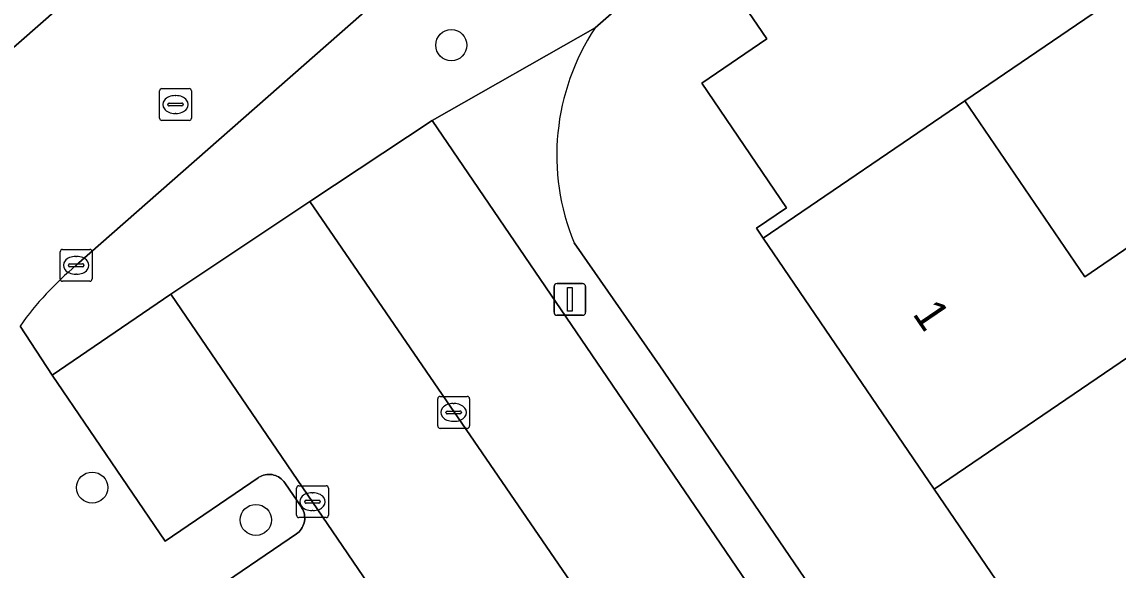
# Model space of a CAD drawing. Extents: x 157445 to 158888, y 383061 to 384688.
# Drawn here: x 158329.45 to 158363.84, y 383812.93 to 383830.13 of the extents above; entities that cross this region are included whole.
import ezdxf

# ---------------------------------------------------------------- set-up
doc = ezdxf.new("R2010")
doc.units = 0
for name, color, linetype in [('IMGEO_Boom', 7, 'Continuous'), ('IMGEO_Erf', 7, 'Continuous'), ('IMGEO_Kolk', 7, 'Continuous'), ('IMGEO_Lichtmast', 7, 'Continuous'), ('IMGEO_Pand', 7, 'Continuous'), ('IMGEO_Pand_nummerreeks', 7, 'Continuous'), ('IMGEO_Parkeervlak_open', 7, 'Continuous'), ('IMGEO_Rijbaan_lokaal_open', 7, 'Continuous'), ('IMGEO_Rioolput', 7, 'Continuous'), ('IMGEO_Voetpad_open', 7, 'Continuous')]:
    doc.layers.add(name, color=color, linetype=linetype)

msp = doc.modelspace()

# ---------------------------------------------------------------- linework, layer by layer
at = {"layer": 'IMGEO_Boom'}
for centre in [(158342.92, 383829.397), (158331.654, 383815.516), (158336.79, 383814.502)]:
    msp.add_circle(centre, 0.489, dxfattribs=at)
at = {"layer": 'IMGEO_Erf'}
for points in [[(158400.693, 383871.547), (158399.723, 383872.682), (158397.948, 383874.586), (158366.908, 383846.966), (158347.432, 383829.94)], [(158346.774, 383823.199), (158349.461, 383819.336), (158359.947, 383803.95), (158364.035, 383806.705), (158358.068, 383815.465), (158352.7, 383823.345), (158352.491, 383823.652), (158353.44, 383824.299), (158350.779, 383828.205), (158352.82, 383829.595), (158351.374, 383831.717), (158362.535, 383839.319), (158361.605, 383840.673), (158364.117, 383842.394), (158364.471, 383842.637), (158365.851, 383841.059), (158400.693, 383871.547)]]:
    msp.add_lwpolyline(points, dxfattribs=at)
msp.add_lwpolyline([(158373.278, 383813.659), (158374.02, 383818.276), (158370.612, 383822.31), (158371.74, 383823.339), (158365.282, 383830.709), (158364.789, 383831.579), (158359.025, 383827.653), (158362.79, 383822.126), (158365.444, 383823.935), (158367.047, 383821.581), (158364.391, 383819.772), (158368.477, 383813.775), (158371.138, 383815.587), (158372.735, 383813.242)], close=True, dxfattribs=at)
msp.add_arc((158353.462, 383825.949), 7.232, 146.5014, 202.3484, dxfattribs=at)
at = {"layer": 'IMGEO_Kolk'}
for p, q in [((158330.652, 383822.065), (158330.652, 383822.917)), ((158330.727, 383822.991), (158331.579, 383822.991)), ((158331.14, 383822.771), (158331.165, 383822.771)), ((158331.653, 383822.917), (158331.653, 383822.065)), ((158330.911, 383822.485), (158330.911, 383822.497)), ((158331.349, 383822.448), (158330.951, 383822.448)), ((158330.954, 383822.534), (158331.352, 383822.534)), ((158331.395, 383822.497), (158331.395, 383822.485)), ((158331.163, 383822.211), (158331.138, 383822.211)), ((158331.579, 383821.991), (158330.727, 383821.991)), ((158342.493, 383817.45), (158342.493, 383818.302)), ((158342.568, 383818.376), (158343.42, 383818.376)), ((158343.494, 383818.302), (158343.494, 383817.45)), ((158342.795, 383817.919), (158343.193, 383817.919)), ((158342.981, 383818.156), (158343.006, 383818.156)), ((158342.752, 383817.87), (158342.752, 383817.882)), ((158343.19, 383817.833), (158342.792, 383817.833)), ((158343.004, 383817.596), (158342.979, 383817.596)), ((158343.236, 383817.882), (158343.236, 383817.87)), ((158343.42, 383817.376), (158342.568, 383817.376)), ((158338.065, 383814.649), (158338.065, 383815.501)), ((158338.14, 383815.575), (158338.992, 383815.575)), ((158339.066, 383815.501), (158339.066, 383814.649)), ((158338.553, 383815.355), (158338.578, 383815.355)), ((158338.324, 383815.069), (158338.324, 383815.081)), ((158338.762, 383815.032), (158338.364, 383815.032)), ((158338.367, 383815.118), (158338.765, 383815.118)), ((158338.808, 383815.081), (158338.808, 383815.069)), ((158338.992, 383814.575), (158338.14, 383814.575)), ((158338.576, 383814.795), (158338.551, 383814.795))]:
    msp.add_line(p, q, dxfattribs=at)
for points in [[(158330.652, 383822.065), (158330.652, 383822.917)], [(158330.727, 383822.991), (158331.579, 383822.991)], [(158331.653, 383822.917), (158331.653, 383822.065)], [(158331.579, 383821.991), (158330.727, 383821.991)], [(158342.493, 383817.45), (158342.493, 383818.302)], [(158342.568, 383818.376), (158343.42, 383818.376)], [(158343.494, 383818.302), (158343.494, 383817.45)], [(158343.42, 383817.376), (158342.568, 383817.376)], [(158338.065, 383814.649), (158338.065, 383815.501)], [(158338.14, 383815.575), (158338.992, 383815.575)], [(158339.066, 383815.501), (158339.066, 383814.649)], [(158338.992, 383814.575), (158338.14, 383814.575)]]:
    msp.add_lwpolyline(points, dxfattribs=at)
for centre, radius, start, end in [((158330.729, 383822.915), 0.0765, 91.552, 178.448), ((158330.729, 383822.915), 0.0765, 91.552, 178.448), ((158331.577, 383822.915), 0.0765, 1.552, 88.448), ((158331.577, 383822.915), 0.0765, 1.552, 88.448), ((158330.951, 383822.494), 0.0403, 85.8775, 175.7526), ((158330.948, 383822.484), 0.0366, 178.938, 274.7102), ((158331.352, 383822.491), 0.043, 264.8664, 352.4533), ((158331.356, 383822.496), 0.0386, 1.7309, 96.639), ((158330.729, 383822.067), 0.0765, 181.552, 268.448), ((158330.729, 383822.067), 0.0765, 181.552, 268.448), ((158331.577, 383822.067), 0.0765, 271.552, 358.448), ((158331.577, 383822.067), 0.0765, 271.552, 358.448), ((158342.57, 383818.3), 0.0765, 91.552, 178.448), ((158342.57, 383818.3), 0.0765, 91.552, 178.448), ((158343.418, 383818.3), 0.0765, 1.552, 88.448), ((158343.418, 383818.3), 0.0765, 1.552, 88.448), ((158342.792, 383817.879), 0.0403, 85.8775, 175.7526), ((158343.197, 383817.881), 0.0386, 1.7309, 96.639), ((158342.789, 383817.869), 0.0366, 178.938, 274.7102), ((158343.193, 383817.876), 0.043, 264.8664, 352.4533), ((158342.57, 383817.452), 0.0765, 181.552, 268.448), ((158342.57, 383817.452), 0.0765, 181.552, 268.448), ((158343.418, 383817.452), 0.0765, 271.552, 358.448), ((158343.418, 383817.452), 0.0765, 271.552, 358.448), ((158338.142, 383815.499), 0.0765, 91.552, 178.448), ((158338.142, 383815.499), 0.0765, 91.552, 178.448), ((158338.99, 383815.499), 0.0765, 1.552, 88.448), ((158338.99, 383815.499), 0.0765, 1.552, 88.448), ((158338.364, 383815.078), 0.0403, 85.8775, 175.7526), ((158338.361, 383815.068), 0.0366, 178.938, 274.7102), ((158338.765, 383815.075), 0.043, 264.8664, 352.4533), ((158338.769, 383815.08), 0.0386, 1.7309, 96.639), ((158338.142, 383814.651), 0.0765, 181.552, 268.448), ((158338.142, 383814.651), 0.0765, 181.552, 268.448), ((158338.99, 383814.651), 0.0765, 271.552, 358.448), ((158338.99, 383814.651), 0.0765, 271.552, 358.448)]:
    msp.add_arc(centre, radius, start, end, dxfattribs=at)
for centre, major_axis, ratio, start_param, end_param in [((158331.139, 383822.491), (-0.387, 0.002), 0.722429, 4.712389, 7.853982), ((158331.164, 383822.491), (-0.39, 0.002), 0.717154, 1.570796, 4.712389), ((158342.98, 383817.876), (-0.387, 0.002), 0.722429, 4.712389, 7.853982), ((158343.005, 383817.876), (-0.39, 0.002), 0.717154, 1.570796, 4.712389), ((158338.552, 383815.075), (-0.387, 0.002), 0.722429, 4.712389, 7.853982), ((158338.577, 383815.075), (-0.39, 0.002), 0.717154, 1.570796, 4.712389)]:
    msp.add_ellipse(centre, major_axis=major_axis, ratio=ratio, start_param=start_param, end_param=end_param, dxfattribs=at)
at = {"layer": 'IMGEO_Lichtmast'}
for p, q in [((158346.143, 383821.023), (158346.143, 383821.823)), ((158346.143, 383821.823), (158346.143, 383821.023)), ((158346.243, 383821.923), (158347.033, 383821.923)), ((158347.033, 383821.923), (158346.243, 383821.923)), ((158347.133, 383821.823), (158347.133, 383821.023)), ((158347.133, 383821.023), (158347.133, 383821.823)), ((158347.033, 383820.923), (158346.243, 383820.923)), ((158346.243, 383820.923), (158347.033, 383820.923))]:
    msp.add_line(p, q, dxfattribs=at)
msp.add_lwpolyline([(158346.563, 383821.798), (158346.713, 383821.798), (158346.713, 383821.048), (158346.563, 383821.048), (158346.563, 383821.798)], dxfattribs=at)
for centre, start, end in [((158346.243, 383821.823), 90, 180), ((158346.243, 383821.823), 90, 180), ((158347.033, 383821.823), 0, 90), ((158347.033, 383821.823), 360, 90), ((158346.243, 383821.023), 180, 270), ((158346.243, 383821.023), 180, 270), ((158347.033, 383821.023), 270, 0), ((158347.033, 383821.023), 270, 0)]:
    msp.add_arc(centre, 0.1, start, end, dxfattribs=at)
at = {"layer": 'IMGEO_Pand'}
msp.add_lwpolyline([(158400.693, 383871.547), (158365.851, 383841.059), (158364.471, 383842.637), (158364.117, 383842.394), (158361.605, 383840.673), (158362.535, 383839.319), (158351.374, 383831.717), (158352.82, 383829.595), (158350.779, 383828.205), (158353.44, 383824.299), (158352.491, 383823.652), (158352.7, 383823.345), (158359.025, 383827.653), (158364.789, 383831.579), (158366.791, 383832.943), (158367.666, 383831.658), (158367.493, 383831.526), (158370.926, 383827.603), (158374.323, 383830.576), (158376.823, 383827.718), (158377.469, 383828.283), (158380.191, 383830.666), (158406.993, 383854.119)], dxfattribs=at)
for points in [[(158358.068, 383815.465), (158364.391, 383819.772), (158367.047, 383821.581), (158365.444, 383823.935), (158362.79, 383822.126), (158359.025, 383827.653), (158352.7, 383823.345)], [(158358.068, 383815.465), (158364.035, 383806.705), (158370.397, 383811.038), (158370.113, 383811.455), (158372.735, 383813.242), (158371.138, 383815.587), (158368.477, 383813.775), (158364.391, 383819.772)]]:
    msp.add_lwpolyline(points, close=True, dxfattribs=at)
at = {"layer": 'IMGEO_Parkeervlak_open'}
for points in [[(158328.842, 383829.024), (158366.829, 383862.356)], [(158350.78, 383797.15), (158334.124, 383821.588), (158330.395, 383819.044), (158333.946, 383813.839), (158336.86, 383815.827), (158336.884, 383815.843), (158336.931, 383815.869), (158336.98, 383815.89), (158337.031, 383815.908), (158337.083, 383815.92), (158337.136, 383815.928), (158337.19, 383815.931), (158337.244, 383815.93), (158337.297, 383815.923), (158337.35, 383815.912), (158337.401, 383815.896), (158337.451, 383815.876), (158337.498, 383815.851), (158337.544, 383815.822), (158337.586, 383815.789), (158337.626, 383815.753), (158337.662, 383815.713), (158337.694, 383815.67), (158338.219, 383814.899), (158338.235, 383814.875), (158338.261, 383814.828), (158338.282, 383814.779), (158338.3, 383814.728), (158338.312, 383814.676), (158338.32, 383814.623), (158338.323, 383814.569), (158338.322, 383814.515), (158338.315, 383814.462), (158338.304, 383814.409), (158338.288, 383814.358), (158338.268, 383814.308), (158338.243, 383814.261), (158338.214, 383814.215), (158338.181, 383814.173), (158338.145, 383814.133), (158338.105, 383814.097), (158338.062, 383814.065), (158335.148, 383812.077)]]:
    msp.add_lwpolyline(points, dxfattribs=at)
msp.add_lwpolyline([(158355.083, 383800.268), (158355.08, 383800.32), (158355.082, 383800.374), (158355.089, 383800.427), (158355.1, 383800.479), (158355.116, 383800.53), (158355.137, 383800.58), (158355.162, 383800.627), (158355.191, 383800.672), (158355.224, 383800.714), (158355.26, 383800.753), (158355.3, 383800.789), (158355.343, 383800.821), (158358.648, 383803.074), (158342.315, 383827.036), (158338.484, 383824.489)], close=True, dxfattribs=at)
at = {"layer": 'IMGEO_Rijbaan_lokaal_open'}
for points in [[(158422.655, 383914.984), (158390.324, 383883.695), (158387.889, 383881.33), (158385.303, 383878.817), (158379.966, 383873.861), (158369.801, 383864.962), (158366.829, 383862.356), (158328.842, 383829.024)], [(158331.153, 383822.491), (158340.536, 383830.734), (158346.159, 383835.688), (158349.06, 383838.241), (158389.637, 383873.839)], [(158355.083, 383800.268), (158338.484, 383824.489), (158334.124, 383821.588), (158350.78, 383797.15)]]:
    msp.add_lwpolyline(points, dxfattribs=at)
msp.add_arc((158337.765, 383814.605), 10.291, 129.9772, 144.4592, dxfattribs=at)
at = {"layer": 'IMGEO_Rioolput'}
for p, q in [((158333.768, 383827.109), (158333.768, 383827.961)), ((158333.843, 383828.035), (158334.695, 383828.035)), ((158334.769, 383827.961), (158334.769, 383827.109)), ((158334.027, 383827.529), (158334.027, 383827.541)), ((158334.07, 383827.578), (158334.468, 383827.578)), ((158334.256, 383827.815), (158334.281, 383827.815)), ((158334.511, 383827.541), (158334.511, 383827.529)), ((158334.465, 383827.492), (158334.067, 383827.492)), ((158334.279, 383827.255), (158334.254, 383827.255)), ((158334.695, 383827.035), (158333.843, 383827.035))]:
    msp.add_line(p, q, dxfattribs=at)
for points in [[(158333.768, 383827.109), (158333.768, 383827.961)], [(158333.843, 383828.035), (158334.695, 383828.035)], [(158334.769, 383827.961), (158334.769, 383827.109)], [(158334.695, 383827.035), (158333.843, 383827.035)]]:
    msp.add_lwpolyline(points, dxfattribs=at)
for centre, radius, start, end in [((158333.845, 383827.959), 0.0765, 91.552, 178.448), ((158333.845, 383827.959), 0.0765, 91.552, 178.448), ((158334.693, 383827.959), 0.0765, 1.552, 88.448), ((158334.693, 383827.959), 0.0765, 1.552, 88.448), ((158334.067, 383827.538), 0.0403, 85.8775, 175.7526), ((158334.472, 383827.54), 0.0386, 1.7309, 96.639), ((158334.064, 383827.528), 0.0366, 178.938, 274.7102), ((158334.468, 383827.535), 0.043, 264.8664, 352.4533), ((158333.845, 383827.111), 0.0765, 181.552, 268.448), ((158333.845, 383827.111), 0.0765, 181.552, 268.448), ((158334.693, 383827.111), 0.0765, 271.552, 358.448), ((158334.693, 383827.111), 0.0765, 271.552, 358.448)]:
    msp.add_arc(centre, radius, start, end, dxfattribs=at)
for centre, major_axis, ratio, start_param, end_param in [((158334.255, 383827.535), (-0.387, 0.002), 0.722429, 4.712389, 7.853982), ((158334.28, 383827.535), (-0.39, 0.002), 0.717154, 1.570796, 4.712389)]:
    msp.add_ellipse(centre, major_axis=major_axis, ratio=ratio, start_param=start_param, end_param=end_param, dxfattribs=at)
at = {"layer": 'IMGEO_Voetpad_open'}
for points in [[(158347.432, 383829.94), (158366.908, 383846.966), (158397.948, 383874.586), (158399.015, 383875.648)], [(158346.159, 383835.688), (158340.536, 383830.734), (158331.153, 383822.491)], [(158329.391, 383820.587), (158330.395, 383819.044), (158334.124, 383821.588), (158338.484, 383824.489), (158342.315, 383827.036), (158347.432, 383829.94)], [(158347.432, 383829.94), (158342.315, 383827.036), (158358.648, 383803.074)], [(158367.083, 383793.747), (158371.02, 383796.481), (158369.754, 383798.333), (158369.413, 383798.832), (158368.926, 383799.545), (158364.959, 383796.807), (158362.201, 383800.868), (158366.156, 383803.598), (158365.686, 383804.287), (158365.37, 383804.751), (158364.035, 383806.705), (158359.947, 383803.95), (158349.461, 383819.336), (158346.774, 383823.199)], [(158335.148, 383812.077), (158338.062, 383814.065), (158338.105, 383814.097), (158338.145, 383814.133), (158338.181, 383814.173), (158338.214, 383814.215), (158338.243, 383814.261), (158338.268, 383814.308), (158338.288, 383814.358), (158338.304, 383814.409), (158338.315, 383814.462), (158338.322, 383814.515), (158338.323, 383814.569), (158338.32, 383814.623), (158338.312, 383814.676), (158338.3, 383814.728), (158338.282, 383814.779), (158338.261, 383814.828), (158338.235, 383814.875), (158338.219, 383814.899), (158337.694, 383815.67), (158337.662, 383815.713), (158337.626, 383815.753), (158337.586, 383815.789), (158337.544, 383815.822), (158337.498, 383815.851), (158337.451, 383815.876), (158337.401, 383815.896), (158337.35, 383815.912), (158337.297, 383815.923), (158337.244, 383815.93), (158337.19, 383815.931), (158337.136, 383815.928), (158337.083, 383815.92), (158337.031, 383815.908), (158336.98, 383815.89), (158336.931, 383815.869), (158336.884, 383815.843), (158336.86, 383815.827), (158333.946, 383813.839), (158330.395, 383819.044), (158329.391, 383820.587)]]:
    msp.add_lwpolyline(points, dxfattribs=at)
for centre, radius, start, end in [((158353.462, 383825.949), 7.232, 146.5014, 202.3484), ((158337.765, 383814.605), 10.291, 129.9772, 144.4592)]:
    msp.add_arc(centre, radius, start, end, dxfattribs=at)

# ---------------------------------------------------------------- texts
at = {"layer": 'IMGEO_Pand_nummerreeks'}
msp.add_text('1', height=1, rotation=304.262, dxfattribs=at).set_placement((158357.369, 383820.968))

doc.saveas('drawing.dxf')
